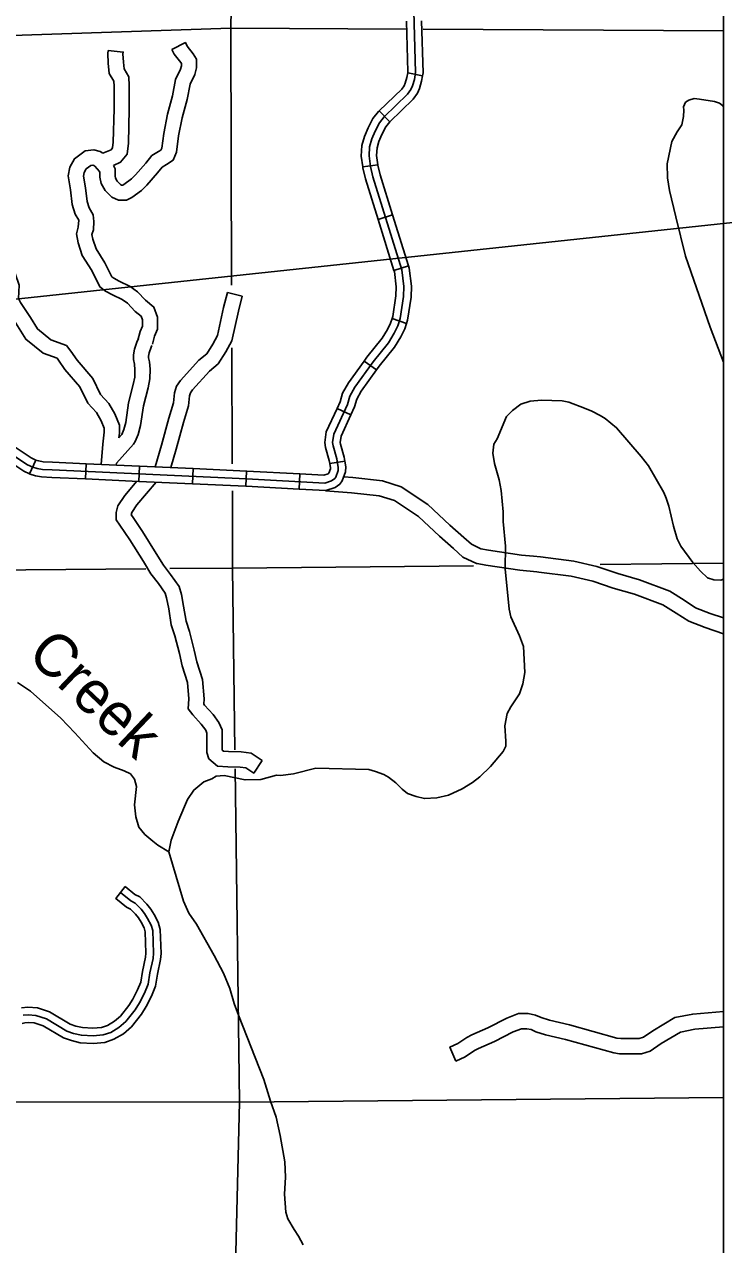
# Model space of a CAD drawing. Extents: x 1373862 to 1376999, y 1168398 to 1170455.
# Drawn here: x 1376044.7 to 1376182.8, y 1168974.9 to 1169215.8 of the extents above; entities that cross this region are included whole.
import ezdxf

# ---------------------------------------------------------------- set-up
doc = ezdxf.new("R2010")
doc.units = 0
for name, color, linetype in [('Level 32', 7, 'Continuous'), ('Level 35', 7, 'Continuous'), ('Level 45', 7, 'Continuous'), ('Level 46', 7, 'Continuous'), ('Level 5', 7, 'Continuous'), ('Level 8', 7, 'Continuous'), ('R_Draft', 7, 'Continuous')]:
    doc.layers.add(name, color=color, linetype=linetype)

msp = doc.modelspace()

# ---------------------------------------------------------------- linework, layer by layer
at = {"layer": 'Level 32'}
for p, q in [((1376123.36, 1169205.69), (1376120.41, 1169206.23)), ((1376116.89, 1169196.6), (1376114.81, 1169198.76)), ((1376114.51, 1169188.08), (1376111.53, 1169187.69)), ((1376117.42, 1169178.2), (1376114.56, 1169177.31)), ((1376120.58, 1169168.12), (1376117.71, 1169167.23)), ((1376120.18, 1169156.78), (1376117.33, 1169157.72)), ((1376114.25, 1169147.59), (1376111.82, 1169149.34)), ((1376109.21, 1169138.73), (1376106.48, 1169139.98)), ((1376045.76, 1169127.04), (1376047.02, 1169129.76)), ((1376056.81, 1169126.06), (1376056.94, 1169129.06)), ((1376107.99, 1169129.6), (1376105.03, 1169129.12)), ((1376067.36, 1169125.58), (1376067.49, 1169128.58)), ((1376077.9, 1169125.1), (1376078.04, 1169128.1)), ((1376088.45, 1169124.62), (1376088.59, 1169127.61)), ((1376098.98, 1169124.04), (1376099.15, 1169127.04))]:
    msp.add_line(p, q, dxfattribs=at)
for points in [[(1376029.89, 1169139.08), (1376045.33, 1169128.86), (1376046.39, 1169128.37), (1376047.24, 1169128.11), (1376048.3, 1169127.94), (1376050.2, 1169127.84), (1376088.59, 1169126.09), (1376104.06, 1169125.24), (1376105.4, 1169125.67), (1376106, 1169126.12), (1376106.2, 1169126.38), (1376106.67, 1169127.75), (1376106.7, 1169128.35), (1376106.43, 1169130.01), (1376105.69, 1169132.61), (1376105.6, 1169133.27), (1376105.83, 1169134.91), (1376108.53, 1169140.79), (1376108.98, 1169142.39), (1376109.99, 1169144.18), (1376113.6, 1169149.2), (1376116.6, 1169152.95), (1376117.77, 1169154.86), (1376118.46, 1169156.27), (1376118.95, 1169157.76), (1376119.6, 1169162.09), (1376119.66, 1169164.08), (1376119.28, 1169167.34), (1376113.54, 1169185.69), (1376113.06, 1169187.75), (1376112.79, 1169189.87), (1376112.9, 1169191.66), (1376113.33, 1169193.2), (1376113.98, 1169194.73), (1376114.84, 1169196.38), (1376115.8, 1169197.59), (1376120.39, 1169202.03), (1376121.05, 1169202.94), (1376121.36, 1169203.66), (1376121.73, 1169204.95), (1376121.98, 1169206.33), (1376121.56, 1169220.94)], [(1376120.41, 1169206.23), (1376120.45, 1169206.45), (1376120.16, 1169216.46)], [(1376123.36, 1169205.69), (1376123.46, 1169206.22), (1376123.16, 1169216.55)], [(1376114.81, 1169198.76), (1376119.23, 1169203.04), (1376119.71, 1169203.7), (1376119.92, 1169204.18), (1376120.24, 1169205.3), (1376120.41, 1169206.23)], [(1376116.89, 1169196.6), (1376121.51, 1169201.07), (1376122.33, 1169202.21), (1376122.75, 1169203.16), (1376123.17, 1169204.61), (1376123.36, 1169205.69)], [(1376111.53, 1169187.69), (1376111.25, 1169189.82), (1376111.38, 1169191.91), (1376111.88, 1169193.71), (1376112.59, 1169195.39), (1376113.56, 1169197.22), (1376114.66, 1169198.62), (1376114.81, 1169198.76)], [(1376114.51, 1169188.08), (1376114.27, 1169189.92), (1376114.36, 1169191.41), (1376114.72, 1169192.72), (1376115.31, 1169194.1), (1376116.08, 1169195.58), (1376116.89, 1169196.6), (1376116.89, 1169196.6)], [(1376114.56, 1169177.31), (1376112.06, 1169185.29), (1376111.56, 1169187.48), (1376111.53, 1169187.69)], [(1376117.42, 1169178.2), (1376114.96, 1169186.08), (1376114.51, 1169188.01), (1376114.51, 1169188.08)], [(1376117.71, 1169167.23), (1376114.56, 1169177.31)], [(1376120.58, 1169168.12), (1376117.42, 1169178.2)], [(1376120.18, 1169156.78), (1376120.39, 1169157.42), (1376121.07, 1169161.96), (1376121.14, 1169164.14), (1376120.73, 1169167.65), (1376120.58, 1169168.12)], [(1376117.33, 1169157.72), (1376117.46, 1169158.11), (1376118.07, 1169162.23), (1376118.13, 1169164.01), (1376117.78, 1169167.02), (1376117.71, 1169167.23)], [(1376111.82, 1169149.34), (1376112.38, 1169150.12), (1376115.35, 1169153.83), (1376116.43, 1169155.6), (1376117.04, 1169156.85), (1376117.33, 1169157.72)], [(1376114.25, 1169147.59), (1376114.78, 1169148.31), (1376117.81, 1169152.1), (1376119.06, 1169154.15), (1376119.82, 1169155.71), (1376120.18, 1169156.78)], [(1376106.48, 1169139.98), (1376107.1, 1169141.31), (1376107.56, 1169142.98), (1376108.7, 1169145.01), (1376111.82, 1169149.34)], [(1376109.21, 1169138.73), (1376109.92, 1169140.28), (1376110.35, 1169141.83), (1376111.24, 1169143.39), (1376114.25, 1169147.59)], [(1376105.03, 1169129.12), (1376104.94, 1169129.68), (1376104.19, 1169132.3), (1376104.06, 1169133.28), (1376104.35, 1169135.35), (1376106.48, 1169139.98)], [(1376107.99, 1169129.6), (1376107.87, 1169130.33), (1376107.14, 1169132.91), (1376107.09, 1169133.26), (1376107.26, 1169134.5), (1376109.21, 1169138.73)], [(1376038.33, 1169135.33), (1376046.08, 1169130.2), (1376047.02, 1169129.76)], [(1376036.67, 1169132.83), (1376044.61, 1169127.57), (1376045.76, 1169127.04)], [(1376046.94, 1169129.8), (1376047.58, 1169129.61), (1376048.46, 1169129.46), (1376050.28, 1169129.36), (1376056.94, 1169129.06)], [(1376056.94, 1169129.06), (1376067.49, 1169128.58)], [(1376098.98, 1169124.04), (1376104.25, 1169123.76), (1376106.08, 1169124.35), (1376107.04, 1169125.06), (1376107.51, 1169125.68), (1376108.12, 1169127.46), (1376108.18, 1169128.42), (1376107.99, 1169129.6)], [(1376099.15, 1169127.04), (1376103.86, 1169126.78), (1376104.69, 1169127.05), (1376104.85, 1169127.17), (1376105.15, 1169128.05), (1376105.17, 1169128.27), (1376105.03, 1169129.12)], [(1376045.76, 1169127.04), (1376045.87, 1169126.99), (1376046.91, 1169126.68), (1376048.14, 1169126.48), (1376050.13, 1169126.37), (1376056.81, 1169126.06)], [(1376067.49, 1169128.58), (1376078.04, 1169128.1)], [(1376078.04, 1169128.1), (1376088.59, 1169127.61)], [(1376088.59, 1169127.61), (1376088.67, 1169127.61), (1376099.15, 1169127.04)], [(1376056.81, 1169126.06), (1376067.36, 1169125.58)], [(1376067.36, 1169125.58), (1376077.9, 1169125.1)], [(1376077.9, 1169125.1), (1376088.45, 1169124.62)], [(1376088.45, 1169124.62), (1376088.52, 1169124.62), (1376098.98, 1169124.04)]]:
    msp.add_lwpolyline(points, dxfattribs=at)
at = {"layer": 'Level 35'}
for points in [[(1376175.89, 1169200.85), (1376175.26, 1169200.45), (1376174.85, 1169199.56), (1376174.93, 1169198.88), (1376174.88, 1169197.65), (1376174.51, 1169196), (1376173.59, 1169194.62), (1376172.55, 1169192.71), (1376171.62, 1169188.25), (1376171.7, 1169185.52), (1376172.11, 1169183.02), (1376173.36, 1169177.8), (1376175.25, 1169170.07), (1376180.12, 1169156.06), (1376182.76, 1169149.12)], [(1376182.76, 1169199.52), (1376182.55, 1169199.78), (1376181.98, 1169200.23), (1376181, 1169200.6), (1376178.03, 1169201.08), (1376176.98, 1169201.17), (1376175.89, 1169200.85)], [(1376166.48, 1169130.52), (1376161.65, 1169136.18), (1376159.41, 1169137.99), (1376158.38, 1169138.62), (1376156.77, 1169139.43), (1376155.35, 1169140.06), (1376152.24, 1169141.2), (1376150.89, 1169141.47), (1376146.8, 1169141.64), (1376144.6, 1169141.4), (1376142.78, 1169140.81), (1376141.13, 1169139.55), (1376139.94, 1169138.36), (1376138.09, 1169134), (1376137.43, 1169132.91), (1376137.25, 1169131.15), (1376137.56, 1169129.13), (1376138.45, 1169125.89), (1376138.86, 1169123.75), (1376139.23, 1169119.56), (1376139.25, 1169117.64), (1376139.74, 1169112.79), (1376139.67, 1169108.3), (1376140.47, 1169100.35), (1376140.76, 1169098.83), (1376142.49, 1169095.1), (1376143.25, 1169093), (1376143.51, 1169087.81), (1376143.16, 1169085.59), (1376142.46, 1169083.62), (1376140.77, 1169081.06), (1376140.04, 1169079.73), (1376139.58, 1169077.28), (1376139.82, 1169074.26), (1376139.79, 1169073.32), (1376139.27, 1169072.25), (1376136.77, 1169069.29), (1376134.64, 1169067.26), (1376133.23, 1169066.13), (1376131.15, 1169064.85), (1376128.46, 1169063.65), (1376126.14, 1169063.09), (1376123.72, 1169062.95), (1376122.11, 1169063.34), (1376120.36, 1169063.97), (1376119.32, 1169064.82), (1376118.07, 1169066.06), (1376116.6, 1169067.17), (1376115.73, 1169067.7), (1376114.04, 1169068.31), (1376112.72, 1169068.66), (1376102.28, 1169068.96), (1376097.84, 1169067.86), (1376095.32, 1169067.52), (1376094.5, 1169067.58), (1376091.41, 1169066.7), (1376088.32, 1169066.64), (1376084.16, 1169067.51), (1376082.61, 1169067.38), (1376081.74, 1169066.84), (1376080.19, 1169066.23), (1376078.17, 1169064.62), (1376076.94, 1169062.79)], [(1376182.76, 1169106.27), (1376182.2, 1169106.09), (1376180.84, 1169106.13), (1376179.59, 1169106.52), (1376178.21, 1169107.86), (1376176.73, 1169109.59), (1376174.36, 1169112.81), (1376173.62, 1169114.21), (1376172.9, 1169116.74), (1376171.99, 1169120.69), (1376171.44, 1169122.28), (1376170.95, 1169123.38), (1376167.95, 1169128.66), (1376166.48, 1169130.52)], [(1376043.41, 1169085.88), (1376045.93, 1169084.16), (1376051.96, 1169078.81), (1376054.72, 1169075.95), (1376058.34, 1169071.99), (1376060.43, 1169070.18), (1376062.44, 1169069.14), (1376064.43, 1169068.45), (1376065.66, 1169067.82), (1376066.49, 1169066.76), (1376066.86, 1169065.34), (1376066.48, 1169061.69), (1376066.74, 1169059.31), (1376067.31, 1169057.33), (1376068.49, 1169055.86), (1376070.1, 1169054.53), (1376071.09, 1169053.77), (1376073.24, 1169052.45)], [(1376076.94, 1169062.79), (1376076.38, 1169061.35), (1376075.08, 1169058.43), (1376073.7, 1169054.74), (1376073.24, 1169052.45), (1376076.17, 1169042.69), (1376077.19, 1169040.29), (1376078.73, 1169038.14), (1376082.22, 1169031.98), (1376084.07, 1169028.48), (1376085.31, 1169025.47), (1376086.19, 1169022.49), (1376087.01, 1169020.15)], [(1376087.01, 1169020.15), (1376092.01, 1169007.5), (1376093.3, 1169003.21), (1376094.43, 1169000.03), (1376095.21, 1168996.39), (1376096.17, 1168991.23), (1376096.27, 1168988.22), (1376096.12, 1168984.83), (1376096.38, 1168981.25), (1376096.75, 1168979.99), (1376097.97, 1168977.83), (1376098.86, 1168976.56), (1376099.79, 1168974.82)]]:
    msp.add_lwpolyline(points, dxfattribs=at)
at = {"layer": 'Level 45'}
msp.add_lwpolyline([(1376044.51, 1169020.15), (1376045.47, 1169020.27), (1376046.99, 1169020.12), (1376049.08, 1169019.44), (1376053.12, 1169017.05), (1376054.45, 1169016.59), (1376055.99, 1169016.23), (1376058.3, 1169016.08), (1376060.32, 1169016.28), (1376061.78, 1169016.79), (1376063.41, 1169017.75), (1376064.79, 1169018.94), (1376066.61, 1169021.24), (1376067.48, 1169022.63), (1376068.47, 1169024.54), (1376069.16, 1169026.29), (1376069.52, 1169028.53), (1376070.15, 1169031.38), (1376070.22, 1169032.41), (1376070.07, 1169036.87), (1376069.78, 1169037.97), (1376069.07, 1169039.29), (1376068.48, 1169040.25), (1376067.77, 1169041.12), (1376066.62, 1169042.32), (1376065.76, 1169042.77), (1376063.72, 1169044.4)], dxfattribs=at)
at = {"layer": 'Level 46'}
for points in [[(1376058.32, 1169178.23), (1376057.51, 1169179.6), (1376057.11, 1169180.86), (1376056.79, 1169183.54), (1376056.42, 1169185.86), (1376056.57, 1169186.59), (1376056.96, 1169187.27), (1376057.84, 1169187.96), (1376058.24, 1169187.99), (1376058.46, 1169187.94), (1376058.65, 1169187.81), (1376059.56, 1169186.77), (1376059.64, 1169186.6), (1376059.64, 1169185.67), (1376059.88, 1169184.37), (1376060.68, 1169182.99), (1376062, 1169181.67), (1376063.29, 1169181.1), (1376064.87, 1169181.1), (1376065.95, 1169181.64), (1376067.87, 1169183.01), (1376068.9, 1169184.04), (1376071, 1169186.49), (1376071.93, 1169187.62), (1376072.79, 1169188.15), (1376074.1, 1169188.99), (1376074.77, 1169190.59), (1376075.2, 1169193.78), (1376075.92, 1169197.38), (1376076.91, 1169201.01), (1376077.45, 1169203.99), (1376078.42, 1169205.92), (1376078.75, 1169207.25), (1376078.75, 1169208.93), (1376078.07, 1169210.02), (1376076.88, 1169211.53), (1376076.54, 1169212.21), (1376073.85, 1169210.87)], [(1376061.27, 1169210.66), (1376061.21, 1169210.09), (1376061.3, 1169208.13), (1376061.5, 1169206.12), (1376062.38, 1169204.59), (1376062.44, 1169203.59), (1376062.44, 1169199.13), (1376062.28, 1169192.54), (1376062.17, 1169191.41), (1376061.87, 1169191.06), (1376060.24, 1169190.36)], [(1376061.27, 1169210.66), (1376064.25, 1169210.35), (1376064.21, 1169210), (1376064.29, 1169208.35), (1376064.42, 1169207.07), (1376065.34, 1169205.48), (1376065.44, 1169203.68), (1376065.44, 1169199.09), (1376065.28, 1169192.36), (1376065.06, 1169190.2), (1376063.72, 1169188.58), (1376062.31, 1169187.98)], [(1376062.31, 1169187.98), (1376062.64, 1169187.31), (1376062.64, 1169185.94), (1376062.74, 1169185.43), (1376063.08, 1169184.84), (1376063.73, 1169184.18), (1376063.93, 1169184.1), (1376064.16, 1169184.1), (1376064.39, 1169184.21), (1376065.92, 1169185.31), (1376066.7, 1169186.08), (1376068.7, 1169188.41), (1376069.92, 1169189.91), (1376071.19, 1169190.69), (1376071.69, 1169191.01), (1376071.85, 1169191.38), (1376072.24, 1169194.27), (1376073, 1169198.07), (1376073.98, 1169201.68), (1376074.58, 1169204.95), (1376075.59, 1169206.97), (1376075.75, 1169207.61), (1376075.75, 1169208.07), (1376075.61, 1169208.29), (1376074.33, 1169209.91), (1376073.85, 1169210.87)], [(1376055.47, 1169177.16), (1376054.75, 1169178.36), (1376054.16, 1169180.22), (1376053.82, 1169183.13), (1376053.37, 1169185.91), (1376053.72, 1169187.65), (1376054.65, 1169189.27), (1376056.71, 1169190.88), (1376058.46, 1169191.02), (1376059.71, 1169190.74), (1376060.24, 1169190.36)], [(1376070.02, 1169152.66), (1376070.46, 1169154.24), (1376071.03, 1169155.66), (1376071.03, 1169158.03), (1376070.3, 1169159.98), (1376068.66, 1169161.33), (1376067.07, 1169163), (1376065.62, 1169164.07), (1376063.46, 1169165.1), (1376062.37, 1169165.69), (1376062, 1169165.97), (1376060.64, 1169168.7), (1376058.89, 1169171.48), (1376058.24, 1169173.43), (1376058.08, 1169174.3), (1376058.36, 1169175.27), (1376058.46, 1169176.87), (1376058.32, 1169178.23)], [(1376067.13, 1169153.46), (1376067.61, 1169155.2), (1376068.03, 1169156.24), (1376068.03, 1169157.49), (1376067.77, 1169158.18), (1376066.61, 1169159.13), (1376065.08, 1169160.74), (1376064.07, 1169161.49), (1376062.11, 1169162.43), (1376060.73, 1169163.16), (1376059.62, 1169164.02), (1376058.03, 1169167.22), (1376056.16, 1169170.19), (1376055.33, 1169172.68), (1376055, 1169174.44), (1376055.38, 1169175.78), (1376055.47, 1169177.16)], [(1376036.67, 1169170.18), (1376038.12, 1169169.8), (1376039.53, 1169169.27), (1376041.33, 1169168.19), (1376042.91, 1169166.6), (1376043.74, 1169164.33), (1376043.59, 1169161.68), (1376043.99, 1169160.89), (1376045.93, 1169157.91), (1376047.32, 1169155.68), (1376049.97, 1169153.55), (1376053.03, 1169152.43), (1376053.94, 1169151.29), (1376055.14, 1169149.49), (1376058.25, 1169145.91), (1376059.76, 1169142.73), (1376061.39, 1169140.95), (1376062.59, 1169138.89), (1376063.5, 1169136.7), (1376063.5, 1169135.09), (1376063.39, 1169134.17)], [(1376036.41, 1169167.15), (1376037.2, 1169166.94), (1376038.22, 1169166.55), (1376039.47, 1169165.81), (1376040.32, 1169164.95), (1376040.71, 1169163.88), (1376040.55, 1169161.05), (1376041.38, 1169159.4), (1376043.4, 1169156.3), (1376045.04, 1169153.65), (1376048.48, 1169150.91), (1376051.2, 1169149.9), (1376051.51, 1169149.52), (1376052.75, 1169147.67), (1376055.72, 1169144.25), (1376057.25, 1169141.03), (1376058.96, 1169139.16), (1376059.9, 1169137.56), (1376060.5, 1169136.1), (1376060.5, 1169135.27), (1376060.21, 1169132.9), (1376059.88, 1169128.92)], [(1376084.83, 1169162.88), (1376084.06, 1169159.9), (1376082.87, 1169154.37), (1376081.94, 1169152.67), (1376080.75, 1169150.79), (1376079.21, 1169149.52), (1376075.56, 1169145.52), (1376074.79, 1169144.41), (1376074.36, 1169143.05), (1376074.19, 1169141.09), (1376073.26, 1169138.03), (1376071.81, 1169132.75), (1376070.55, 1169128.44)], [(1376084.83, 1169162.88), (1376087.73, 1169162.13), (1376086.98, 1169159.21), (1376085.71, 1169153.31), (1376084.52, 1169151.14), (1376083.03, 1169148.79), (1376081.29, 1169147.34), (1376077.91, 1169143.64), (1376077.52, 1169143.08), (1376077.33, 1169142.46), (1376077.16, 1169140.52), (1376076.14, 1169137.19), (1376074.7, 1169131.93), (1376073.63, 1169128.3)], [(1376063.39, 1169134.17), (1376063.9, 1169134.74), (1376063.96, 1169134.83), (1376064.37, 1169135.81), (1376064.75, 1169137.23), (1376065.28, 1169141.08), (1376066.25, 1169144.72), (1376066.54, 1169146.16), (1376066.58, 1169147.62), (1376066.47, 1169148.73), (1376066.27, 1169149.62), (1376066.27, 1169150.58), (1376066.46, 1169151.71), (1376066.98, 1169153.24), (1376067.24, 1169153.74)], [(1376062.91, 1169129.19), (1376066.31, 1169132.93), (1376066.64, 1169133.46), (1376067.22, 1169134.85), (1376067.69, 1169136.64), (1376068.23, 1169140.49), (1376069.17, 1169144.04), (1376069.53, 1169145.81), (1376069.59, 1169147.72), (1376069.44, 1169149.21), (1376069.27, 1169149.97), (1376069.27, 1169150.33), (1376069.38, 1169150.96), (1376069.76, 1169152.08), (1376069.91, 1169152.39)], [(1376062.91, 1169129.19), (1376062.88, 1169128.79)], [(1376066.95, 1169125.6), (1376064.57, 1169122.76), (1376063.21, 1169120.72), (1376062.83, 1169119.44), (1376062.83, 1169117.96), (1376063.61, 1169116.91), (1376065.54, 1169114.06), (1376068.24, 1169109.75), (1376069.73, 1169107.3), (1376071.21, 1169105.4), (1376072.56, 1169103.52), (1376072.82, 1169102.56), (1376073.23, 1169100.42), (1376073.75, 1169097.27), (1376074.46, 1169095.07), (1376075.37, 1169091.57), (1376075.89, 1169089.16), (1376076.97, 1169085.86), (1376077.2, 1169082.64), (1376077.09, 1169080.66), (1376077.97, 1169079.49), (1376079.67, 1169077.61), (1376080.54, 1169076.46), (1376080.78, 1169075.89), (1376080.78, 1169074.06), (1376080.78, 1169072.06), (1376081.13, 1169070.82), (1376082.89, 1169069.35), (1376084.93, 1169069.24), (1376087.36, 1169069.16), (1376088.46, 1169069.03), (1376090.02, 1169067.97), (1376091.71, 1169070.45)], [(1376070.73, 1169125.43), (1376066.97, 1169120.96), (1376065.95, 1169119.43), (1376065.83, 1169119), (1376065.83, 1169118.96), (1376066.06, 1169118.65), (1376068.05, 1169115.7), (1376070.79, 1169111.33), (1376072.2, 1169109.01), (1376073.61, 1169107.2), (1376075.32, 1169104.83), (1376075.74, 1169103.23), (1376076.18, 1169100.95), (1376076.68, 1169097.97), (1376077.34, 1169095.91), (1376078.29, 1169092.27), (1376078.79, 1169089.94), (1376079.93, 1169086.44), (1376080.21, 1169082.67), (1376080.15, 1169081.59), (1376080.29, 1169081.4), (1376081.99, 1169079.53), (1376083.16, 1169077.96), (1376083.78, 1169076.49), (1376083.78, 1169074.06), (1376083.78, 1169072.52), (1376084.05, 1169072.29), (1376085.07, 1169072.24), (1376087.57, 1169072.15), (1376089.53, 1169071.93), (1376091.71, 1169070.45)], [(1376107.78, 1169126.46), (1376109.61, 1169126.32), (1376115.41, 1169125.7), (1376119.11, 1169124.52), (1376124.4, 1169120.99), (1376128.74, 1169116.96), (1376131.47, 1169114.53), (1376132.98, 1169113.15), (1376134.58, 1169112.41)], [(1376104.17, 1169123.73), (1376109.34, 1169123.34), (1376114.79, 1169122.75), (1376117.79, 1169121.79), (1376122.54, 1169118.62), (1376126.72, 1169114.74), (1376129.47, 1169112.3), (1376131.3, 1169110.63), (1376133.97, 1169109.38), (1376134.14, 1169109.35)], [(1376134.58, 1169112.41), (1376134.88, 1169112.27), (1376136.37, 1169112), (1376142.85, 1169111)], [(1376142.85, 1169111), (1376145.22, 1169110.79)], [(1376145.22, 1169110.79), (1376146.63, 1169110.66), (1376153.19, 1169109.8), (1376157.76, 1169108.74), (1376161.87, 1169107.37), (1376166.16, 1169106.17), (1376172.14, 1169103.88), (1376175, 1169102.1), (1376177.26, 1169100.64), (1376180.15, 1169099.51), (1376182.76, 1169098.63)], [(1376134.14, 1169109.35), (1376135.83, 1169109.04), (1376142.58, 1169108.02)], [(1376142.58, 1169108.02), (1376145.94, 1169107.71)], [(1376145.94, 1169107.71), (1376146.3, 1169107.68), (1376152.66, 1169106.84), (1376156.94, 1169105.85), (1376160.99, 1169104.5), (1376165.22, 1169103.32), (1376170.8, 1169101.18), (1376173.39, 1169099.56), (1376175.89, 1169097.95), (1376179.12, 1169096.7), (1376182.76, 1169095.46)], [(1376044.18, 1169021.62), (1376045.44, 1169021.78), (1376047.3, 1169021.6), (1376049.7, 1169020.81), (1376053.75, 1169018.42), (1376054.87, 1169018.04), (1376056.22, 1169017.72), (1376058.27, 1169017.59), (1376059.99, 1169017.75), (1376061.15, 1169018.16), (1376062.54, 1169018.97), (1376063.7, 1169019.98), (1376065.39, 1169022.1), (1376066.18, 1169023.37), (1376067.1, 1169025.16), (1376067.71, 1169026.69), (1376068.05, 1169028.81), (1376068.66, 1169031.6), (1376068.72, 1169032.43), (1376068.57, 1169036.65), (1376068.37, 1169037.42), (1376067.77, 1169038.54), (1376067.25, 1169039.38), (1376066.65, 1169040.13), (1376065.71, 1169041.1), (1376064.93, 1169041.51), (1376062.79, 1169043.23), (1376064.66, 1169045.57)], [(1376044.3, 1169018.51), (1376044.84, 1169018.68), (1376045.5, 1169018.76), (1376046.68, 1169018.65), (1376048.46, 1169018.07), (1376052.49, 1169015.68), (1376054.03, 1169015.15), (1376055.77, 1169014.74), (1376058.32, 1169014.58), (1376060.64, 1169014.8), (1376062.41, 1169015.42), (1376064.29, 1169016.52), (1376065.87, 1169017.9), (1376067.84, 1169020.37), (1376068.79, 1169021.88), (1376069.84, 1169023.92), (1376070.62, 1169025.89), (1376071, 1169028.25), (1376071.63, 1169031.17), (1376071.72, 1169032.38), (1376071.56, 1169037.09), (1376071.18, 1169038.53), (1376070.37, 1169040.04), (1376069.71, 1169041.11), (1376068.9, 1169042.12), (1376067.53, 1169043.53), (1376066.58, 1169044.03), (1376064.66, 1169045.57)], [(1376168.84, 1169017.1), (1376173.17, 1169019.69), (1376176.69, 1169020.38), (1376182.76, 1169020.9)], [(1376129.92, 1169011.12), (1376128.74, 1169013.88), (1376130.28, 1169014.56), (1376132.1, 1169015.8), (1376133.09, 1169016.3), (1376136.25, 1169017.67), (1376139.99, 1169019.6), (1376142.31, 1169020.49), (1376144.2, 1169020.48), (1376145.66, 1169020.21), (1376146.74, 1169019.72), (1376148.44, 1169019.2), (1376152.35, 1169018.28), (1376161.72, 1169015.65), (1376162.46, 1169015.55), (1376166.09, 1169015.54), (1376166.96, 1169015.82), (1376168.84, 1169017.1)], [(1376129.92, 1169011.12), (1376131.74, 1169011.93), (1376133.62, 1169013.21), (1376134.37, 1169013.58), (1376137.54, 1169014.96), (1376141.22, 1169016.86), (1376142.85, 1169017.49), (1376143.92, 1169017.48), (1376144.76, 1169017.33), (1376145.68, 1169016.91), (1376147.65, 1169016.3), (1376151.6, 1169015.37), (1376161.1, 1169012.71), (1376162.25, 1169012.55), (1376166.55, 1169012.54), (1376168.28, 1169013.09), (1376170.46, 1169014.57)], [(1376170.46, 1169014.57), (1376174.26, 1169016.85), (1376177.1, 1169017.4), (1376182.76, 1169017.88)]]:
    msp.add_lwpolyline(points, dxfattribs=at)
at = {"layer": 'Level 5'}
for points in [[(1376085.66, 1169164.31), (1376085.49, 1169215.05), (1376086.46, 1169271.53)], [(1376085.78, 1169129.04), (1376085.7, 1169151.92)], [(1376086.31, 1169072.56), (1376085.85, 1169108.45), (1376085.8, 1169123.7)], [(1375981.76, 1169107.59), (1376068.7, 1169108.31)], [(1376073.47, 1169108.35), (1376085.85, 1169108.45), (1376133.38, 1169108.92)], [(1376158.44, 1169109.16), (1376182.76, 1169109.4)], [(1376084.74, 1168900.44), (1376087.19, 1169002.98), (1376086.36, 1169068.79)], [(1376182.76, 1169003.95), (1376087.19, 1169002.98), (1375980.66, 1169003.12), (1375892.23, 1169005.46)]]:
    msp.add_lwpolyline(points, dxfattribs=at)
at = {"layer": 'Level 8'}
for points in [[(1376120.19, 1169214.87), (1376085.49, 1169215.05), (1375981.38, 1169211.61), (1375903.95, 1169215.68)], [(1376182.76, 1169214.53), (1376123.45, 1169214.85)]]:
    msp.add_lwpolyline(points, dxfattribs=at)
at = {"layer": 'R_Draft'}
msp.add_line((1376323.89, 1169191.59), (1375443, 1169097.32), dxfattribs=at)
msp.add_lwpolyline([(1374675.34, 1169579.43), (1376182.76, 1169579.43), (1376182.76, 1168562.99), (1374675.34, 1168562.99)], close=True, dxfattribs=at)

# ---------------------------------------------------------------- texts
at = {"layer": 'Level 35'}
msp.add_text('Creek', height=8.44, rotation=316.4796, dxfattribs=at).set_placement((1376045, 1169091.07))

doc.saveas('drawing.dxf')
